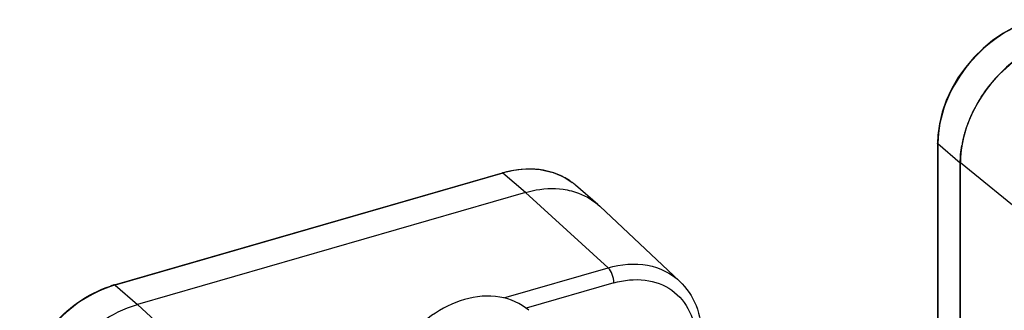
# Model space of a CAD drawing. Header units: millimetres. Extents: x 0 to 420, y 0 to 297.
# Tile 323 of 514: x 351.86 to 356.03, y 133.59 to 134.82. Entities that reach past the tile are written whole.
import ezdxf

# ---------------------------------------------------------------- set-up
doc = ezdxf.new("R2010")
doc.units = ezdxf.units.MM
doc.header["$LTSCALE"] = 23.1
doc.layers.get('0').update_dxf_attribs({"linetype": 'CONTINUOUS'})

msp = doc.modelspace()

# ---------------------------------------------------------------- linework, layer by layer
at = {"color": 7, "linetype": 'Continuous'}
for p, q in [((355.7488, 134.2977), (355.7488, 132.2193)), ((355.8452, 134.213), (355.7502, 134.2952)), ((355.7502, 134.2952), (355.7502, 132.2168)), ((355.8452, 132.1345), (355.8452, 134.214)), ((355.8452, 134.213), (355.8452, 134.214)), ((356.2122, 133.9149), (355.8456, 134.214)), ((355.8456, 132.1355), (355.8456, 134.214)), ((352.2578, 133.6967), (353.9032, 134.1717)), ((353.906, 134.1708), (352.2606, 133.6958)), ((354.001, 134.0885), (353.906, 134.1708)), ((354.001, 134.0885), (352.3556, 133.6135)), ((354.3517, 133.7689), (354.001, 134.0885)), ((354.3087, 134.0368), (354.2137, 134.1191)), ((354.3087, 134.0368), (354.3165, 134.0298)), ((354.6548, 133.7125), (354.3165, 134.0298)), ((353.9094, 133.6413), (354.3517, 133.7689)), ((352.2606, 133.6958), (352.3556, 133.6135)), ((354.376, 133.7046), (354.0042, 133.5973)), ((352.3556, 133.6135), (352.7062, 133.2939))]:
    msp.add_line(p, q, dxfattribs=at)
msp.add_lwpolyline([(356.1544, 134.8207), (356.1207, 134.8096), (356.0739, 134.7894), (356.028, 134.7641), (355.9838, 134.7339), (355.9418, 134.6992), (355.9027, 134.6606), (355.8671, 134.6185), (355.8355, 134.5737), (355.8083, 134.5266), (355.7859, 134.4781), (355.7686, 134.4288), (355.7567, 134.3794), (355.7502, 134.3306), (355.7488, 134.2977)], dxfattribs=at)
for centre, radius, start, end in [((356.4435, 134.1622), 0.6071, 147.4652, 151.5305), ((356.4496, 134.1584), 0.6143, 146.9837, 147.4732), ((356.4192, 134.175), 0.5797, 152.9992, 156.1146), ((356.4321, 134.1684), 0.5941, 151.5382, 153.0068), ((356.3835, 134.19), 0.541, 158.2381, 160.9708), ((356.4013, 134.1829), 0.5601, 156.1192, 158.2403), ((356.3567, 134.1986), 0.5128, 163.4961, 165.7653), ((356.3698, 134.1947), 0.5265, 160.9737, 163.4956), ((356.1533, 134.2952), 0.4031, 179.659, 179.9998), ((356.3245, 134.2059), 0.4797, 168.9215, 170.2645), ((356.3398, 134.2029), 0.4954, 165.7595, 168.9121), ((354.0296, 133.7429), 0.4454, 102.4707, 106.1154), ((354.029, 133.8955), 0.2908, 70.0688, 71.5948), ((354.0321, 133.9037), 0.2821, 63.9274, 70.0899), ((354.036, 133.9119), 0.273, 60.8336, 63.9034), ((354.0378, 133.9152), 0.2692, 55.8416, 60.8349), ((354.0392, 133.9172), 0.2668, 54.5751, 55.8345), ((354.0397, 133.9179), 0.266, 52.8935, 54.5752), ((354.0381, 133.9163), 0.2683, 49.1104, 52.935), ((354.0403, 133.9188), 0.2649, 49.1139, 52.8941), ((352.3874, 133.2481), 0.467, 106.7216, 108.2344), ((352.3901, 133.2475), 0.4667, 106.3951, 108.5164), ((352.3848, 133.2567), 0.4581, 106.1027, 106.7188), ((352.3871, 133.2573), 0.4564, 106.1022, 106.3883)]:
    msp.add_arc(centre, radius, start, end, dxfattribs=at)
for points, knots in [([(356.155, 134.8191), (356.0432, 134.7862), (355.8453, 134.6406), (355.7509, 134.4114), (355.7502, 134.2976)], [0, 0, 0, 0, 0.505855, 1, 1, 1, 1]), ([(356.2527, 134.7385), (356.14, 134.706), (355.9404, 134.5597), (355.8456, 134.3285), (355.8456, 134.214)], [0, 0, 0, 0, 0.505913, 1, 1, 1, 1]), ([(355.9345, 134.4931), (355.9535, 134.5224), (356.0364, 134.6291), (356.156, 134.7097), (356.2522, 134.7375)], [0, 0, 0, 0, 0.258784, 1, 1, 1, 1]), ([(355.7502, 134.2952), (355.7498, 134.2956), (355.7491, 134.2963), (355.7488, 134.2973), (355.7488, 134.2977)], [0, 0, 0, 0, 0.538477, 1, 1, 1, 1]), ([(353.9032, 134.1717), (353.9549, 134.1867), (354.0602, 134.1985), (354.1608, 134.1597), (354.1998, 134.1303)], [0, 0, 0, 0, 0.524063, 1, 1, 1, 1]), ([(353.906, 134.1708), (353.9056, 134.1712), (353.9047, 134.1718), (353.9037, 134.1719), (353.9032, 134.1717)], [0, 0, 0, 0, 0.559343, 1, 1, 1, 1]), ([(354.1209, 134.1715), (354.1066, 134.1762), (354.0454, 134.1915), (353.9803, 134.1881), (353.9335, 134.1778)], [0, 0, 0, 0, 0.23867, 1, 1, 1, 1]), ([(354.001, 134.0885), (354.016, 134.0928), (354.0737, 134.1064), (354.1347, 134.1075), (354.1776, 134.0992)], [0, 0, 0, 0, 0.262945, 1, 1, 1, 1]), ([(354.1776, 134.0992), (354.1899, 134.0968), (354.2372, 134.0848), (354.2814, 134.0605), (354.3087, 134.0368)], [0, 0, 0, 0, 0.257547, 1, 1, 1, 1]), ([(354.3517, 133.7689), (354.4055, 133.7845), (354.5158, 133.7955), (354.6181, 133.7469), (354.6548, 133.7125)], [0, 0, 0, 0, 0.52675, 1, 1, 1, 1]), ([(354.376, 133.7046), (354.376, 133.7169), (354.3709, 133.74), (354.3598, 133.7616), (354.3517, 133.7689)], [0, 0, 0, 0, 0.529618, 1, 1, 1, 1]), ([(354.376, 133.7046), (354.4188, 133.7169), (354.5057, 133.727), (354.6277, 133.6834), (354.7085, 133.5839), (354.7239, 133.4999), (354.7239, 133.4571)], [0, 0, 0, 0, 0.266867, 0.507861, 0.743947, 1, 1, 1, 1]), ([(354.6548, 133.7125), (354.6853, 133.6839), (354.7345, 133.6097), (354.7489, 133.5228), (354.7489, 133.4788)], [0, 0, 0, 0, 0.486873, 1, 1, 1, 1]), ([(352.2419, 133.69), (352.1417, 133.6564), (351.963, 133.525), (351.8682, 133.3237), (351.8563, 133.2198)], [0, 0, 0, 0, 0.502673, 1, 1, 1, 1]), ([(351.8568, 133.2362), (351.8715, 133.3378), (351.9674, 133.5326), (352.1433, 133.6594), (352.2413, 133.6917)], [0, 0, 0, 0, 0.498811, 1, 1, 1, 1]), ([(352.2578, 133.6967), (352.2582, 133.6969), (352.2593, 133.6968), (352.2601, 133.6962), (352.2606, 133.6958)], [0, 0, 0, 0, 0.440657, 1, 1, 1, 1]), ([(353.7433, 133.6345), (353.6438, 133.6058), (353.4675, 133.4766), (353.3839, 133.2725), (353.3839, 133.1714)], [0, 0, 0, 0, 0.505913, 1, 1, 1, 1]), ([(354.0149, 133.5889), (353.981, 133.6182), (353.8891, 133.6586), (353.7912, 133.6484), (353.7433, 133.6345)], [0, 0, 0, 0, 0.47353, 1, 1, 1, 1]), ([(351.9485, 133.089), (351.9485, 133.2035), (352.0433, 133.4347), (352.2429, 133.581), (352.3556, 133.6135)], [0, 0, 0, 0, 0.494087, 1, 1, 1, 1])]:
    msp.add_open_spline(points, degree=3, knots=knots, dxfattribs=at)
msp.add_open_spline([(355.8452, 134.214), (355.8452, 134.2385), (355.8475, 134.263), (355.8517, 134.2871)], degree=3, dxfattribs=at)

doc.saveas('drawing.dxf')
